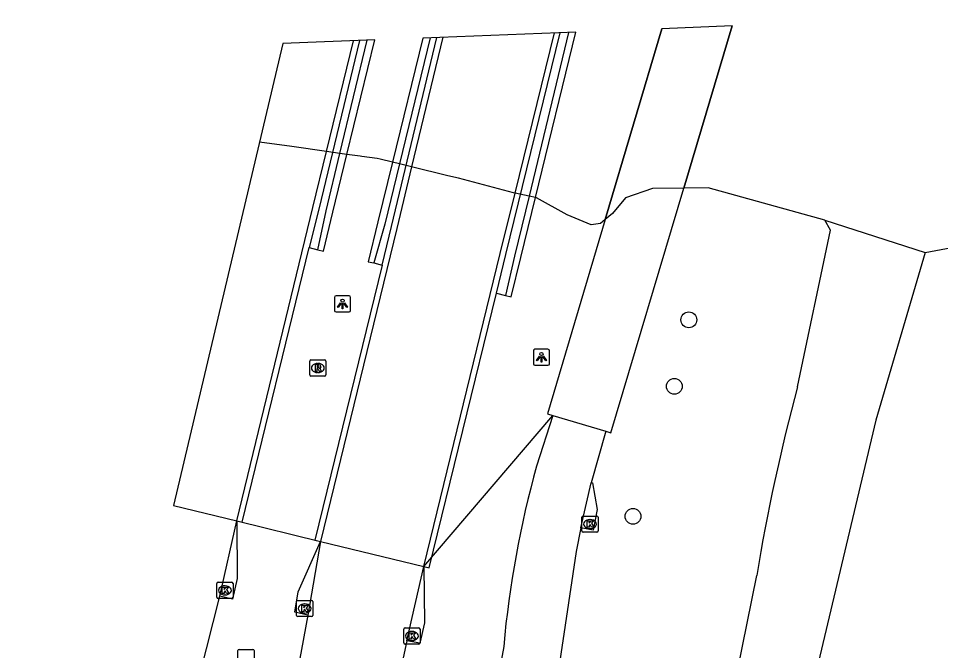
# Model space of a CAD drawing. Extents: x 160203 to 161526, y 379529 to 381797.
# Drawn here: x 160368.5 to 160425.7, y 380723.9 to 380763.1 of the extents above; entities that cross this region are included whole.
import ezdxf

# ---------------------------------------------------------------- set-up
doc = ezdxf.new("R2010")
doc.units = 0
for name, color, linetype in [('IMGEO_Berm_groen', 7, 'Continuous'), ('IMGEO_Boom', 7, 'Continuous'), ('IMGEO_Dek', 7, 'Continuous'), ('IMGEO_Fietspad_gesloten', 7, 'Continuous'), ('IMGEO_Hek', 7, 'Continuous'), ('IMGEO_Kolk', 7, 'Continuous'), ('IMGEO_Lichtpunt', 7, 'Continuous'), ('IMGEO_Muur', 7, 'Continuous'), ('IMGEO_Rijbaan_lokaal_open', 7, 'Continuous'), ('IMGEO_Rijbaan_regionaal_gesloten', 7, 'Continuous'), ('IMGEO_Rioolput', 7, 'Continuous'), ('IMGEO_Waterloop', 7, 'Continuous')]:
    doc.layers.add(name, color=color, linetype=linetype)

msp = doc.modelspace()

# ---------------------------------------------------------------- linework, layer by layer
at = {"layer": 'IMGEO_Berm_groen'}
for points in [[(160393.665, 380729.151), (160401.67, 380738.517)], [(160382.072, 380731.991), (160387.265, 380730.705)]]:
    msp.add_lwpolyline(points, dxfattribs=at)
at = {"layer": 'IMGEO_Boom'}
for centre in [(160410.107, 380744.446), (160409.204, 380740.327), (160406.644, 380732.261)]:
    msp.add_circle(centre, 0.489, dxfattribs=at)
at = {"layer": 'IMGEO_Dek'}
for points in [[(160412.783, 380762.669), (160408.422, 380762.497), (160404.909, 380750.661), (160401.337, 380738.625), (160401.67, 380738.517), (160404.948, 380737.535), (160405.262, 380737.437), (160409.787, 380752.619)], [(160403.09, 380762.287), (160393.603, 380761.913), (160391.719, 380754.215), (160390.82, 380750.52), (160390.219, 380748.052), (160390.568, 380747.971), (160391.078, 380747.846), (160386.913, 380730.79), (160387.265, 380730.705), (160393.665, 380729.151), (160394.01, 380729.067), (160398.169, 380746.1), (160398.737, 380745.961), (160399.088, 380745.868), (160399.684, 380748.31), (160400.591, 380752.031)], [(160378.155, 380732.936), (160382.072, 380731.991), (160382.412, 380731.908), (160386.566, 380748.922), (160387.098, 380748.792), (160387.451, 380748.706), (160388.035, 380751.118), (160388.904, 380754.707), (160390.626, 380761.796), (160384.927, 380761.571)]]:
    msp.add_lwpolyline(points, close=True, dxfattribs=at)
at = {"layer": 'IMGEO_Fietspad_gesloten'}
for points in [[(160401.67, 380738.517), (160400.668, 380735.378)], [(160401.67, 380738.517), (160404.948, 380737.535), (160404.051, 380734.337)], [(160403.409, 380731.544), (160403.109, 380730.087), (160401.489, 380719.156), (160400.039, 380712.665), (160393.086, 380679.897)], [(160398.623, 380724.204), (160396.63, 380713.356), (160393.658, 380699.635), (160389.741, 380680.967)]]:
    msp.add_lwpolyline(points, dxfattribs=at)
msp.add_arc((160460.825, 380718.594), 62.455, 164.41102, 174.84666, dxfattribs=at)
at = {"layer": 'IMGEO_Hek'}
for points in [[(160412.783, 380762.669), (160409.787, 380752.619)], [(160404.909, 380750.661), (160408.422, 380762.497)], [(160405.262, 380737.437), (160409.787, 380752.619)], [(160404.909, 380750.661), (160401.337, 380738.625)]]:
    msp.add_lwpolyline(points, dxfattribs=at)
at = {"layer": 'IMGEO_Kolk'}
for p, q in [((160403.552, 380732.284), (160404.404, 380732.284)), ((160403.477, 380731.358), (160403.477, 380732.21)), ((160403.965, 380732.064), (160403.99, 380732.064)), ((160404.478, 380732.21), (160404.478, 380731.358)), ((160404.404, 380731.284), (160403.552, 380731.284)), ((160403.988, 380731.504), (160403.963, 380731.504)), ((160380.837, 380727.249), (160380.837, 380728.101)), ((160380.912, 380728.175), (160381.764, 380728.175)), ((160381.325, 380727.955), (160381.35, 380727.955)), ((160381.838, 380728.101), (160381.838, 380727.249)), ((160381.764, 380727.175), (160380.912, 380727.175)), ((160381.348, 380727.395), (160381.323, 380727.395)), ((160385.782, 380726.124), (160385.782, 380726.976)), ((160385.857, 380727.05), (160386.709, 380727.05)), ((160386.27, 380726.83), (160386.295, 380726.83)), ((160386.783, 380726.976), (160386.783, 380726.124)), ((160386.709, 380726.05), (160385.857, 380726.05)), ((160386.293, 380726.27), (160386.268, 380726.27)), ((160392.433, 380724.42), (160392.433, 380725.272)), ((160392.508, 380725.346), (160393.36, 380725.346)), ((160392.921, 380725.126), (160392.946, 380725.126)), ((160393.434, 380725.272), (160393.434, 380724.42)), ((160393.36, 380724.346), (160392.508, 380724.346)), ((160392.944, 380724.566), (160392.919, 380724.566))]:
    msp.add_line(p, q, dxfattribs=at)
for points in [[(160403.552, 380732.284), (160404.404, 380732.284)], [(160403.477, 380731.358), (160403.477, 380732.21)], [(160403.798, 380731.984), (160403.921, 380731.984), (160403.921, 380731.833), (160404.051, 380731.984), (160404.215, 380731.984), (160404.069, 380731.833), (160404.222, 380731.584), (160404.07, 380731.584), (160403.985, 380731.748), (160403.921, 380731.681), (160403.921, 380731.584), (160403.798, 380731.584), (160403.798, 380731.984)], [(160404.478, 380732.21), (160404.478, 380731.358)], [(160404.404, 380731.284), (160403.552, 380731.284)], [(160380.837, 380727.249), (160380.837, 380728.101)], [(160380.912, 380728.175), (160381.764, 380728.175)], [(160381.158, 380727.875), (160381.281, 380727.875), (160381.281, 380727.724), (160381.411, 380727.875), (160381.575, 380727.875), (160381.429, 380727.724), (160381.582, 380727.475), (160381.43, 380727.475), (160381.345, 380727.639), (160381.281, 380727.572), (160381.281, 380727.475), (160381.158, 380727.475), (160381.158, 380727.875)], [(160381.838, 380728.101), (160381.838, 380727.249)], [(160381.764, 380727.175), (160380.912, 380727.175)], [(160385.782, 380726.124), (160385.782, 380726.976)], [(160385.857, 380727.05), (160386.709, 380727.05)], [(160386.103, 380726.75), (160386.226, 380726.75), (160386.226, 380726.599), (160386.356, 380726.75), (160386.52, 380726.75), (160386.374, 380726.599), (160386.527, 380726.35), (160386.375, 380726.35), (160386.29, 380726.514), (160386.226, 380726.447), (160386.226, 380726.35), (160386.103, 380726.35), (160386.103, 380726.75)], [(160386.783, 380726.976), (160386.783, 380726.124)], [(160386.709, 380726.05), (160385.857, 380726.05)], [(160392.433, 380724.42), (160392.433, 380725.272)], [(160392.508, 380725.346), (160393.36, 380725.346)], [(160392.754, 380725.046), (160392.877, 380725.046), (160392.877, 380724.895), (160393.007, 380725.046), (160393.171, 380725.046), (160393.025, 380724.895), (160393.178, 380724.646), (160393.026, 380724.646), (160392.941, 380724.81), (160392.877, 380724.743), (160392.877, 380724.646), (160392.754, 380724.646), (160392.754, 380725.046)], [(160393.434, 380725.272), (160393.434, 380724.42)], [(160393.36, 380724.346), (160392.508, 380724.346)]]:
    msp.add_lwpolyline(points, dxfattribs=at)
for centre, start, end in [((160403.554, 380732.208), 91.552, 178.448), ((160403.554, 380732.208), 91.552, 178.448), ((160404.402, 380732.208), 1.552, 88.448), ((160404.402, 380732.208), 1.552, 88.448), ((160403.554, 380731.36), 181.552, 268.448), ((160403.554, 380731.36), 181.552, 268.448), ((160404.402, 380731.36), 271.552, 358.448), ((160404.402, 380731.36), 271.552, 358.448), ((160380.914, 380728.099), 91.552, 178.448), ((160380.914, 380728.099), 91.552, 178.448), ((160381.762, 380728.099), 1.552, 88.448), ((160381.762, 380728.099), 1.552, 88.448), ((160380.914, 380727.251), 181.552, 268.448), ((160380.914, 380727.251), 181.552, 268.448), ((160381.762, 380727.251), 271.552, 358.448), ((160381.762, 380727.251), 271.552, 358.448), ((160385.859, 380726.974), 91.552, 178.448), ((160385.859, 380726.974), 91.552, 178.448), ((160386.707, 380726.974), 1.552, 88.448), ((160386.707, 380726.974), 1.552, 88.448), ((160385.859, 380726.126), 181.552, 268.448), ((160385.859, 380726.126), 181.552, 268.448), ((160386.707, 380726.126), 271.552, 358.448), ((160386.707, 380726.126), 271.552, 358.448), ((160392.51, 380725.27), 91.552, 178.448), ((160392.51, 380725.27), 91.552, 178.448), ((160393.358, 380725.27), 1.552, 88.448), ((160393.358, 380725.27), 1.552, 88.448), ((160392.51, 380724.422), 181.552, 268.448), ((160392.51, 380724.422), 181.552, 268.448), ((160393.358, 380724.422), 271.552, 358.448), ((160393.358, 380724.422), 271.552, 358.448)]:
    msp.add_arc(centre, 0.0765, start, end, dxfattribs=at)
for centre, major_axis, ratio, start_param, end_param in [((160403.964, 380731.784), (-0.387, 0.002), 0.722429, 4.712389, 7.853982), ((160403.989, 380731.784), (-0.39, 0.002), 0.717154, 1.570796, 4.712389), ((160381.324, 380727.675), (-0.387, 0.002), 0.722429, 4.712389, 7.853982), ((160381.349, 380727.675), (-0.39, 0.002), 0.717154, 1.570796, 4.712389), ((160386.269, 380726.55), (-0.387, 0.002), 0.722429, 4.712389, 7.853982), ((160386.294, 380726.55), (-0.39, 0.002), 0.717154, 1.570796, 4.712389), ((160392.92, 380724.846), (-0.387, 0.002), 0.722429, 4.712389, 7.853982), ((160392.945, 380724.846), (-0.39, 0.002), 0.717154, 1.570796, 4.712389)]:
    msp.add_ellipse(centre, major_axis=major_axis, ratio=ratio, start_param=start_param, end_param=end_param, dxfattribs=at)
at = {"layer": 'IMGEO_Lichtpunt'}
for p, q in [((160388.134, 380745.838), (160388.134, 380745.031)), ((160388.134, 380745.838), (160388.134, 380745.031)), ((160389.036, 380745.933), (160388.228, 380745.933)), ((160389.036, 380745.933), (160388.228, 380745.933)), ((160389.13, 380745.031), (160389.13, 380745.838)), ((160389.13, 380745.031), (160389.13, 380745.838)), ((160388.228, 380744.937), (160389.036, 380744.937)), ((160388.228, 380744.937), (160389.036, 380744.937)), ((160400.466, 380742.53), (160400.466, 380741.723)), ((160400.466, 380742.53), (160400.466, 380741.723)), ((160401.368, 380742.625), (160400.56, 380742.625)), ((160401.368, 380742.625), (160400.56, 380742.625)), ((160401.462, 380741.723), (160401.462, 380742.53)), ((160401.462, 380741.723), (160401.462, 380742.53)), ((160400.56, 380741.629), (160401.368, 380741.629)), ((160400.56, 380741.629), (160401.368, 380741.629))]:
    msp.add_line(p, q, dxfattribs=at)
for points in [[(160388.508, 380745.502), (160388.547, 380745.474), (160388.359, 380745.212), (160388.321, 380745.239), (160388.508, 380745.502)], [(160388.61, 380745.454), (160388.657, 380745.454), (160388.657, 380745.132), (160388.61, 380745.132), (160388.61, 380745.454)], [(160388.72, 380745.474), (160388.758, 380745.501), (160388.945, 380745.239), (160388.906, 380745.211), (160388.72, 380745.474)], [(160400.84, 380742.194), (160400.879, 380742.166), (160400.691, 380741.904), (160400.653, 380741.931), (160400.84, 380742.194)], [(160400.942, 380742.146), (160400.989, 380742.146), (160400.989, 380741.824), (160400.942, 380741.824), (160400.942, 380742.146)], [(160401.052, 380742.166), (160401.09, 380742.193), (160401.277, 380741.931), (160401.238, 380741.903), (160401.052, 380742.166)]]:
    msp.add_lwpolyline(points, dxfattribs=at)
for centre in [(160388.633, 380745.636), (160400.965, 380742.328)]:
    msp.add_circle(centre, 0.0994, dxfattribs=at)
for centre, start, end in [((160388.228, 380745.838), 90, 180), ((160388.228, 380745.838), 90, 180), ((160389.036, 380745.838), 0, 90), ((160389.036, 380745.838), 0, 90), ((160388.228, 380745.031), 180, 270), ((160388.228, 380745.031), 180, 270), ((160389.036, 380745.031), 270, 0), ((160389.036, 380745.031), 270, 360), ((160400.56, 380742.53), 90, 180), ((160400.56, 380742.53), 90, 180), ((160401.368, 380742.53), 0, 90), ((160401.368, 380742.53), 0, 90), ((160400.56, 380741.723), 180, 270), ((160400.56, 380741.723), 180, 270), ((160401.368, 380741.723), 270, 0), ((160401.368, 380741.723), 270, 360)]:
    msp.add_arc(centre, 0.0946, start, end, dxfattribs=at)
at = {"layer": 'IMGEO_Muur'}
for points in [[(160393.665, 380729.151), (160398.409, 380748.558), (160399.329, 380752.304), (160401.765, 380762.235)], [(160398.169, 380746.1), (160398.753, 380748.491), (160402.129, 380762.249)], [(160402.646, 380762.269), (160400.197, 380752.116), (160399.298, 380748.386), (160398.737, 380745.961)], [(160382.072, 380731.991), (160386.788, 380751.404), (160387.636, 380754.886), (160389.306, 380761.744)], [(160389.683, 380761.758), (160387.151, 380751.317), (160386.566, 380748.922)], [(160387.098, 380748.792), (160387.616, 380751.214), (160388.469, 380754.768), (160390.151, 380761.777)], [(160394.852, 380761.962), (160392.912, 380753.925), (160391.992, 380750.116), (160387.265, 380730.705)], [(160394.057, 380761.931), (160392.154, 380754.109), (160391.245, 380750.373), (160390.568, 380747.971)], [(160391.078, 380747.846), (160391.66, 380750.23), (160394.484, 380761.948)]]:
    msp.add_lwpolyline(points, dxfattribs=at)
at = {"layer": 'IMGEO_Rijbaan_lokaal_open'}
for points in [[(160404.051, 380734.337), (160404.137, 380734.339), (160404.421, 380732.686), (160404.168, 380731.409), (160403.409, 380731.544)], [(160403.409, 380731.544), (160404.051, 380734.337)], [(160382.072, 380731.991), (160382.103, 380728.412), (160381.806, 380727.137), (160381.017, 380727.317)], [(160386.475, 380726.144), (160385.68, 380726.313), (160385.884, 380727.574), (160387.265, 380730.705)], [(160393.665, 380729.151), (160393.718, 380725.652), (160393.414, 380724.394), (160392.616, 380724.543)]]:
    msp.add_lwpolyline(points, dxfattribs=at)
at = {"layer": 'IMGEO_Rijbaan_regionaal_gesloten'}
for points in [[(160378.155, 380732.936), (160382.072, 380731.991)], [(160381.017, 380727.317), (160382.072, 380731.991)], [(160387.265, 380730.705), (160386.475, 380726.144)], [(160387.265, 380730.705), (160393.665, 380729.151)], [(160392.616, 380724.543), (160393.665, 380729.151)], [(160368.532, 380666.24), (160375.036, 380700.809), (160376.868, 380709.594), (160379.775, 380722.42), (160381.017, 380727.317)], [(160386.475, 380726.144), (160385.305, 380719.752), (160381.038, 380699.156), (160376.956, 380678.451), (160372.618, 380655.25)], [(160392.616, 380724.543), (160388.081, 380703.507), (160383.995, 380683.446), (160379.783, 380661.35), (160377.1, 380646.154)]]:
    msp.add_lwpolyline(points, dxfattribs=at)
at = {"layer": 'IMGEO_Rioolput'}
for p, q in [((160386.673, 380741.96), (160387.525, 380741.96)), ((160386.598, 380741.034), (160386.598, 380741.886)), ((160387.086, 380741.74), (160387.111, 380741.74)), ((160387.599, 380741.886), (160387.599, 380741.034)), ((160387.525, 380740.96), (160386.673, 380740.96)), ((160387.109, 380741.18), (160387.084, 380741.18)), ((160382.142, 380723.091), (160382.142, 380723.943)), ((160382.217, 380724.017), (160383.069, 380724.017)), ((160383.143, 380723.943), (160383.143, 380723.091))]:
    msp.add_line(p, q, dxfattribs=at)
for points in [[(160386.673, 380741.96), (160387.525, 380741.96)], [(160386.598, 380741.034), (160386.598, 380741.886)], [(160387.187, 380741.658), (160386.935, 380741.66), (160386.935, 380741.26)], [(160386.935, 380741.26), (160387.059, 380741.26), (160387.059, 380741.422), (160387.07, 380741.422)], [(160387.113, 380741.579), (160387.059, 380741.579), (160387.059, 380741.498)], [(160387.059, 380741.498), (160387.111, 380741.498)], [(160387.117, 380741.393), (160387.188, 380741.26), (160387.328, 380741.26), (160387.263, 380741.386)], [(160387.599, 380741.886), (160387.599, 380741.034)], [(160387.525, 380740.96), (160386.673, 380740.96)], [(160382.142, 380723.091), (160382.142, 380723.943)], [(160382.217, 380724.017), (160383.069, 380724.017)], [(160383.143, 380723.943), (160383.143, 380723.091)]]:
    msp.add_lwpolyline(points, dxfattribs=at)
for centre, radius, start, end in [((160386.675, 380741.884), 0.0765, 91.552, 178.448), ((160386.675, 380741.884), 0.0765, 91.552, 178.448), ((160387.523, 380741.884), 0.0765, 1.552, 88.448), ((160387.523, 380741.884), 0.0765, 1.552, 88.448), ((160387.069, 380741.369), 0.0533, 26.0293, 88.6989), ((160387.095, 380741.687), 0.19, 274.7715, 282.9687), ((160387.119, 380741.483), 0.0964, 77.0061, 93.1865), ((160387.133, 380741.54), 0.0378, 276.6634, 79.6772), ((160387.186, 380741.548), 0.109, 350.3612, 89.416), ((160387.184, 380741.548), 0.112, 277.5842, 350.9817), ((160387.168, 380741.333), 0.108, 29.5134, 73.7905), ((160386.675, 380741.036), 0.0765, 181.552, 268.448), ((160386.675, 380741.036), 0.0765, 181.552, 268.448), ((160387.523, 380741.036), 0.0765, 271.552, 358.448), ((160387.523, 380741.036), 0.0765, 271.552, 358.448), ((160382.219, 380723.941), 0.0765, 91.552, 178.448), ((160382.219, 380723.941), 0.0765, 91.552, 178.448), ((160383.067, 380723.941), 0.0765, 1.552, 88.448), ((160383.067, 380723.941), 0.0765, 1.552, 88.448)]:
    msp.add_arc(centre, radius, start, end, dxfattribs=at)
for centre, major_axis, ratio, start_param, end_param in [((160387.085, 380741.46), (-0.387, 0.002), 0.722429, 4.712389, 7.853982), ((160387.11, 380741.46), (-0.39, 0.002), 0.717154, 1.570796, 4.712389)]:
    msp.add_ellipse(centre, major_axis=major_axis, ratio=ratio, start_param=start_param, end_param=end_param, dxfattribs=at)
at = {"layer": 'IMGEO_Waterloop'}
for points in [[(160424.751, 380748.622), (160431.609, 380749.895), (160436.701, 380749.566), (160446.558, 380749.443), (160457.317, 380750.88), (160467.543, 380753.714), (160472.153, 380755.572), (160477.636, 380759.084), (160480.966, 380763.072), (160481.082, 380763.132)], [(160418.541, 380750.635), (160411.301, 380752.635), (160409.787, 380752.619), (160407.849, 380752.598), (160406.179, 380752.015), (160405.364, 380751.044), (160404.909, 380750.661), (160404.626, 380750.422), (160404.043, 380750.344), (160402.568, 380750.966), (160400.665, 380752.015), (160400.591, 380752.031), (160400.197, 380752.116), (160399.329, 380752.304), (160399.229, 380752.326), (160395.812, 380753.22), (160395.17, 380753.376), (160392.912, 380753.925), (160392.154, 380754.109), (160391.719, 380754.215), (160390.954, 380754.401), (160390.786, 380754.442), (160389.835, 380754.576), (160389.726, 380754.591), (160388.904, 380754.707), (160388.469, 380754.768), (160387.636, 380754.886), (160385.48, 380755.189), (160383.484, 380755.47)], [(160416.844, 380740.291), (160418.883, 380750), (160418.541, 380750.635)], [(160418.541, 380750.635), (160424.751, 380748.622)], [(160424.751, 380748.622), (160421.704, 380738.223), (160400.367, 380648.355), (160396.021, 380628.131), (160394.312, 380619.353), (160391.591, 380603.409)], [(160387.862, 380603.942), (160388.223, 380606.389), (160388.675, 380608.166), (160391.266, 380623.144), (160392.046, 380629.012), (160392.89, 380632.678), (160395.463, 380648.127), (160395.831, 380649.266), (160397.982, 380660.047), (160413.118, 380722.694), (160414.318, 380728.603)]]:
    msp.add_lwpolyline(points, dxfattribs=at)
msp.add_arc((160531.634, 380709.366), 118.883, 164.92209, 170.68761, dxfattribs=at)

doc.saveas('drawing.dxf')
